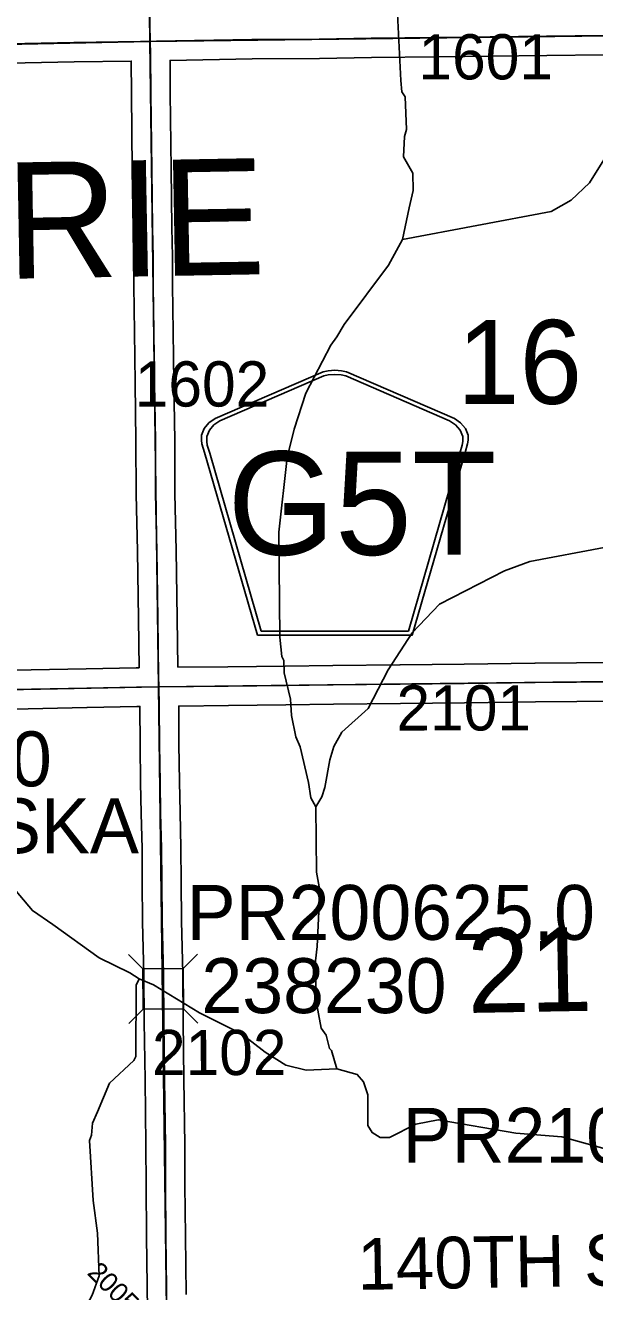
# Model space of a CAD drawing. Extents: x 23.6 to 68.7, y -63 to -29.
# Drawn here: x 40.326 to 41.207, y -37.596 to -35.635 of the extents above; entities that cross this region are included whole.
import ezdxf

# ---------------------------------------------------------------- set-up
doc = ezdxf.new("R2010")
doc.units = 0
for name, color, linetype in [('tdCoHydroRiver', 7, 'Continuous'), ('tdCoSecRdNmbr', 7, 'Continuous'), ('tdCoSecRdTxt', 7, 'Continuous'), ('tdCoSecRteBand', 7, 'Continuous'), ('tdCoSecRteCL', 7, 'Continuous'), ('tdCoSectLine', 7, 'Continuous'), ('tdCoSectNmbr', 7, 'Continuous'), ('tdCoShieldCoRte', 7, 'Continuous'), ('tdCoStrucSec', 7, 'Continuous'), ('tdCoStrucSecCoName', 7, 'Continuous'), ('tdCoStrucSecFHWANum', 7, 'Continuous'), ('tdCoSurfConc', 7, 'Continuous'), ('tdCoSurfGravel', 7, 'Continuous'), ('tdCoTwpNameTxt', 7, 'Continuous')]:
    doc.layers.add(name, color=color, linetype=linetype)

msp = doc.modelspace()

# ---------------------------------------------------------------- linework, layer by layer
at = {"layer": 'tdCoHydroRiver'}
for points in [[(41.6112, -35.3742), (41.6005, -35.4106), (41.5869, -35.4786), (41.57, -35.5293), (41.5653, -35.5357), (41.564, -35.5641), (41.5502, -35.6037), (41.5315, -35.6291), (41.5143, -35.6451), (41.2632, -35.8037), (41.2241, -35.8388), (41.1992, -35.8785), (41.1711, -35.9056), (41.1397, -35.9233), (40.9096, -35.9665)], [(40.9015, -35.6067), (40.9073, -35.7203), (40.909, -35.7376), (40.9138, -35.7455), (40.9159, -35.796), (40.9128, -35.8071), (40.9116, -35.8386), (40.926, -35.8638), (40.9263, -35.8906), (40.9202, -35.9175), (40.9096, -35.9665)], [(40.9096, -35.9665), (40.8879, -36.0062), (40.8193, -36.0984), (40.8084, -36.1174), (40.7991, -36.1301), (40.7603, -36.2047), (40.7419, -36.2601), (40.7313, -36.3044), (40.7182, -36.4198), (40.7197, -36.5824), (40.7232, -36.6123), (40.7264, -36.6186), (40.7266, -36.6375), (40.7364, -36.6785), (40.7382, -36.7037), (40.7449, -36.7368), (40.7513, -36.7525), (40.7645, -36.8077), (40.7679, -36.8313), (40.7759, -36.8454)], [(41.6232, -36.1491), (41.595, -36.1684), (41.5419, -36.2273), (41.5217, -36.2559), (41.5076, -36.2765), (41.39, -36.3566), (41.3617, -36.3679), (41.3271, -36.3856), (41.2738, -36.4208), (41.2219, -36.4434), (41.1069, -36.465), (41.0676, -36.4796), (40.9671, -36.5311), (40.9249, -36.5757), (40.8875, -36.6328), (40.8565, -36.6931), (40.8158, -36.7298), (40.8034, -36.752), (40.7973, -36.7726), (40.7898, -36.8153), (40.7852, -36.8296), (40.7759, -36.8454)], [(40.5022, -37.1116), (40.4879, -37.1023), (40.4403, -37.0791), (40.3688, -37.0277), (40.337, -37.0059), (40.2923, -36.9526), (40.2922, -36.9447), (40.2827, -36.9338), (40.2346, -36.8569), (40.1994, -36.813), (40.1994, -36.8051), (40.1306, -36.7111)], [(40.8081, -37.2508), (40.8, -37.2225), (40.7968, -37.2193), (40.7919, -37.1989), (40.7839, -37.1879), (40.7756, -37.1438), (40.775, -37.0838), (40.7779, -37.0617), (40.7818, -36.9748), (40.7768, -36.9464), (40.7759, -36.8454)], [(40.5022, -37.1116), (40.4975, -37.1212), (40.497, -37.2317), (40.4939, -37.238), (40.4563, -37.2731), (40.4378, -37.3175), (40.4301, -37.3349), (40.4287, -37.3539), (40.4256, -37.3618), (40.4312, -37.4549), (40.438, -37.5053), (40.4402, -37.5716), (40.4295, -37.6017), (40.3907, -37.6731), (40.3847, -37.7047), (40.3916, -37.7678), (40.3965, -37.793), (40.4015, -37.8198), (40.4038, -37.8924), (40.3915, -37.9304), (40.3511, -37.997), (40.348, -38.0002), (40.3375, -38.0587), (40.3299, -38.0841)], [(40.8081, -37.2508), (40.7608, -37.2528), (40.7292, -37.2452), (40.6974, -37.225), (40.6608, -37.1969), (40.5958, -37.1644), (40.5244, -37.1209), (40.5022, -37.1116)], [(41.2292, -37.3762), (41.1564, -37.3564), (41.0853, -37.3508), (40.9651, -37.3298), (40.9305, -37.3365), (40.8896, -37.3574), (40.8754, -37.3575), (40.8627, -37.3497), (40.8563, -37.3387), (40.8559, -37.2914), (40.8494, -37.2709), (40.8398, -37.26), (40.8081, -37.2508)]]:
    msp.add_lwpolyline(points, dxfattribs=at)
at = {"layer": 'tdCoSecRteBand'}
for points in [[(40.3067, -36.6337), (40.4203, -36.6315), (40.4975, -36.6297), (40.4976, -36.6297), (40.4978, -36.6297), (40.502, -36.6297), (40.501, -36.5538), (40.4996, -36.4491), (40.4977, -36.3607), (40.4977, -36.3605), (40.4977, -36.3602), (40.4973, -36.2789), (40.4959, -36.1888), (40.4959, -36.1888), (40.4959, -36.1887), (40.4949, -36.1101), (40.494, -36.038), (40.494, -36.0379), (40.494, -36.0378), (40.4937, -35.994), (40.493, -35.949), (40.4916, -35.8586), (40.4916, -35.8586), (40.4916, -35.8585), (40.4902, -35.7406), (40.4902, -35.7405), (40.4902, -35.7404), (40.49, -35.6902), (40.4897, -35.6902), (40.4897, -35.6902), (40.4897, -35.6902), (40.4897, -35.6901), (40.4018, -35.6912), (40.3007, -35.6933)], [(41.2212, -35.6804), (41.1332, -35.6816), (41.1332, -35.6816), (41.1331, -35.6816), (41.0459, -35.6826), (40.9653, -35.6835), (40.8619, -35.6847), (40.7815, -35.686), (40.7813, -35.686), (40.7812, -35.686), (40.6771, -35.6868), (40.55, -35.6891), (40.5502, -35.74), (40.5516, -35.8577), (40.553, -35.9481), (40.5537, -35.9932), (40.5537, -35.9934), (40.5537, -35.9935), (40.554, -36.0373), (40.5549, -36.1093), (40.5549, -36.1093), (40.5549, -36.1093), (40.5559, -36.188), (40.5573, -36.2781), (40.5573, -36.2782), (40.5573, -36.2784), (40.5577, -36.3597), (40.5596, -36.448), (40.5596, -36.4481), (40.5596, -36.4482), (40.561, -36.5529), (40.561, -36.553), (40.561, -36.553), (40.562, -36.6291)], [(40.562, -36.6291), (40.5623, -36.6291), (40.6396, -36.6283), (40.7284, -36.6273), (40.8021, -36.6263), (40.8021, -36.6263), (40.8021, -36.6263), (40.9059, -36.6251), (40.906, -36.6251), (40.9061, -36.6251), (41.0051, -36.6243), (41.1147, -36.6228), (41.1148, -36.6228), (41.1149, -36.6228), (41.179, -36.6223), (41.2723, -36.6211)], [(40.5152, -37.6255), (40.5137, -37.5103), (40.5137, -37.5103), (40.5137, -37.5102), (40.513, -37.4315), (40.513, -37.4315), (40.513, -37.4314), (40.5128, -37.3693), (40.5116, -37.2682), (40.5102, -37.1781), (40.5102, -37.1779), (40.5102, -37.1778), (40.5097, -37.1044), (40.5076, -37.0236), (40.5076, -37.0233), (40.5076, -37.0231), (40.5071, -36.9613), (40.5071, -36.9613), (40.5071, -36.9612), (40.5069, -36.9099), (40.5055, -36.8557), (40.5055, -36.8556), (40.5055, -36.8555), (40.5045, -36.8074), (40.5045, -36.8073), (40.5045, -36.8073), (40.5036, -36.7495), (40.5036, -36.7493), (40.5036, -36.7491), (40.5034, -36.6897), (40.5029, -36.6897), (40.4986, -36.6897), (40.4216, -36.6915), (40.4216, -36.6915), (40.4215, -36.6915), (40.3079, -36.6937)], [(41.2731, -36.6811), (41.1797, -36.6823), (41.1796, -36.6823), (41.1795, -36.6823), (41.1155, -36.6828), (41.0058, -36.6843), (41.0057, -36.6843), (41.0056, -36.6843), (40.9066, -36.6851), (40.8028, -36.6863), (40.7291, -36.6873), (40.7291, -36.6873), (40.7291, -36.6873), (40.6403, -36.6883), (40.6403, -36.6883), (40.6403, -36.6883), (40.5634, -36.6891), (40.5636, -36.7487), (40.5645, -36.8062), (40.5655, -36.8542), (40.5669, -36.9086), (40.5669, -36.9089), (40.5669, -36.9093), (40.5671, -36.9609), (40.5676, -37.0223), (40.5697, -37.1031), (40.5697, -37.1034), (40.5697, -37.1037), (40.5702, -37.1773), (40.5716, -37.2673), (40.5716, -37.2674), (40.5716, -37.2675), (40.5728, -37.3687), (40.5728, -37.3688), (40.5728, -37.3689), (40.573, -37.4311), (40.5737, -37.5096), (40.5749, -37.6004)]]:
    msp.add_lwpolyline(points, dxfattribs=at)
at = {"layer": 'tdCoSecRteCL'}
for points in [[(40.5191, -35.6596), (40.5176, -35.5803)], [(40.5191, -35.6596), (40.5289, -35.6594), (40.6767, -35.6568), (40.781, -35.656), (40.8615, -35.6547), (40.965, -35.6535), (41.0456, -35.6526), (41.1328, -35.6516), (41.2208, -35.6504), (41.3403, -35.6486), (41.422, -35.6472), (41.4823, -35.6466), (41.515, -35.6474), (41.5221, -35.6473)], [(39.5276, -35.6804), (39.5433, -35.68), (39.6641, -35.6784), (39.7604, -35.6757), (39.8918, -35.6718), (39.951, -35.6709), (40.1035, -35.6682), (40.1595, -35.6666), (40.3, -35.6634), (40.4013, -35.6612), (40.5043, -35.6599), (40.5191, -35.6596)], [(40.5326, -36.6594), (40.5322, -36.6431), (40.531, -36.5534), (40.5296, -36.4486), (40.5277, -36.3601), (40.5273, -36.2786), (40.5259, -36.1884), (40.5249, -36.1097), (40.524, -36.0376), (40.5237, -35.9937), (40.523, -35.9486), (40.5216, -35.8582), (40.5202, -35.7403), (40.52, -35.679), (40.5191, -35.6596)], [(40.5326, -36.6594), (40.6399, -36.6583), (40.7287, -36.6573), (40.8025, -36.6563), (40.9063, -36.6551), (41.0054, -36.6543), (41.1152, -36.6528), (41.1793, -36.6523), (41.2727, -36.6511), (41.3558, -36.6499), (41.4357, -36.6491), (41.4587, -36.6477), (41.4594, -36.6475)], [(39.5405, -36.6789), (39.5591, -36.6785), (39.6493, -36.6763), (39.7435, -36.6743), (39.8602, -36.6723), (39.9349, -36.6708), (40.0249, -36.6689), (40.1016, -36.6674), (40.2175, -36.6657), (40.3073, -36.6637), (40.421, -36.6615), (40.4981, -36.6597), (40.5326, -36.6594)], [(40.5453, -37.6308), (40.5437, -37.51), (40.543, -37.4313), (40.5428, -37.369), (40.5416, -37.2678), (40.5402, -37.1776), (40.5397, -37.1039), (40.5376, -37.0228), (40.5371, -36.9611), (40.5369, -36.9094), (40.5355, -36.8549), (40.5345, -36.8068), (40.5336, -36.749), (40.5334, -36.6882), (40.5326, -36.6594)]]:
    msp.add_lwpolyline(points, dxfattribs=at)
at = {"layer": 'tdCoSectLine'}
for points in [[(40.5062, -34.6569), (40.5188, -35.6596)], [(40.5188, -35.6596), (41.5218, -35.6473)], [(39.5272, -35.6803), (40.5188, -35.6596)], [(40.5188, -35.6596), (40.5323, -36.6594)], [(40.5323, -36.6594), (41.5347, -36.6476)], [(39.5402, -36.6789), (40.5323, -36.6594)], [(40.5323, -36.6594), (40.5453, -37.663)]]:
    msp.add_lwpolyline(points, dxfattribs=at)
at = {"layer": 'tdCoShieldCoRte'}
for points in [[(40.6852, -36.5792), (40.6033, -36.2963), (40.5994, -36.2831), (40.5987, -36.2773), (40.5987, -36.2694), (40.6029, -36.2591), (40.6102, -36.2506), (40.6198, -36.244), (40.7871, -36.1716), (40.7946, -36.17), (40.805, -36.1691), (40.8154, -36.17), (40.8229, -36.1716), (40.9902, -36.244), (40.9998, -36.2506), (41.0071, -36.2591), (41.0113, -36.2694), (41.0113, -36.2773), (41.0106, -36.2831), (41.0067, -36.2963), (40.9248, -36.5792)], [(40.6911, -36.5729), (40.6114, -36.2976), (40.6077, -36.285), (40.607, -36.2793), (40.607, -36.2718), (40.611, -36.2619), (40.618, -36.2537), (40.6272, -36.2473), (40.7878, -36.1779), (40.795, -36.1763), (40.805, -36.1754), (40.815, -36.1763), (40.8222, -36.1779), (40.9828, -36.2473), (40.992, -36.2537), (40.999, -36.2619), (41.0031, -36.2718), (41.0031, -36.2793), (41.0024, -36.285), (40.9986, -36.2976), (40.9189, -36.5729)]]:
    msp.add_lwpolyline(points, close=True, dxfattribs=at)
at = {"layer": 'tdCoStrucSec'}
for p, q in [((40.508, -37.0959), (40.4857, -37.0739)), ((40.5706, -37.0955), (40.5926, -37.0732)), ((40.5084, -37.1585), (40.4864, -37.1807)), ((40.571, -37.1581), (40.5933, -37.1801))]:
    msp.add_line(p, q, dxfattribs=at)
msp.add_lwpolyline([(40.5084, -37.1585), (40.508, -37.0959), (40.5706, -37.0955), (40.571, -37.1581)], close=True, dxfattribs=at)
at = {"layer": 'tdCoSurfConc'}
msp.add_lwpolyline([(40.3073, -36.6637), (40.421, -36.6615), (40.4981, -36.6597), (40.5326, -36.6594), (40.6399, -36.6583), (40.7287, -36.6573), (40.8025, -36.6563), (40.9063, -36.6551), (41.0054, -36.6543), (41.1152, -36.6528), (41.1793, -36.6523), (41.2727, -36.6511)], dxfattribs=at)
at = {"layer": 'tdCoSurfGravel'}
for points in [[(40.5191, -35.6596), (40.5176, -35.5803), (40.5169, -35.4958), (40.5151, -35.3908), (40.5136, -35.3278), (40.5132, -35.2741), (40.512, -35.2283), (40.5113, -35.1705), (40.5108, -35.0991), (40.5113, -35.0535), (40.5106, -34.9939), (40.5094, -34.9361), (40.5089, -34.8823), (40.5089, -34.8485), (40.5078, -34.7642), (40.5073, -34.6895), (40.5069, -34.6726)], [(40.3, -35.6634), (40.4013, -35.6612), (40.5043, -35.6599), (40.5191, -35.6596), (40.5289, -35.6594), (40.6767, -35.6568), (40.781, -35.656), (40.8615, -35.6547), (40.965, -35.6535), (41.0456, -35.6526), (41.1328, -35.6516), (41.2208, -35.6504)], [(40.5326, -36.6594), (40.5322, -36.6431), (40.531, -36.5534), (40.5296, -36.4486), (40.5277, -36.3601), (40.5273, -36.2786), (40.5259, -36.1884), (40.5249, -36.1097), (40.524, -36.0376), (40.5237, -35.9937), (40.523, -35.9486), (40.5216, -35.8582), (40.5202, -35.7403), (40.52, -35.679), (40.5191, -35.6596)], [(40.5456, -37.663), (40.5453, -37.6308), (40.5437, -37.51), (40.543, -37.4313), (40.5428, -37.369), (40.5416, -37.2678), (40.5402, -37.1776), (40.5397, -37.1039), (40.5376, -37.0228), (40.5371, -36.9611), (40.5369, -36.9094), (40.5355, -36.8549), (40.5345, -36.8068), (40.5336, -36.749), (40.5334, -36.6882), (40.5326, -36.6594)]]:
    msp.add_lwpolyline(points, dxfattribs=at)

# ---------------------------------------------------------------- texts
at = {"layer": 'tdCoSecRdNmbr'}
for s, height, rotation, p in [('1601', 0.07, 0.032, (40.9345, -35.7186)), ('1602', 0.07, 0.0317, (40.4954, -36.2253)), ('2101', 0.07, 0.0317, (40.9005, -36.727)), ('2102', 0.07, 0.0317, (40.5221, -37.2607)), ('2005', 0.03, 315.0307, (40.4205, -37.5684))]:
    msp.add_text(s, height=height, rotation=rotation, dxfattribs=at).set_placement(p)
at = {"layer": 'tdCoSecRdTxt'}
msp.add_text('140TH ST', height=0.08, rotation=0.9072, dxfattribs=at).set_placement((40.8405, -37.5934))
at = {"layer": 'tdCoSectNmbr'}
for s, rotation, p in [('16', 0.032, (40.9944, -36.2212)), ('21', 1.032, (41.011, -37.1645))]:
    msp.add_text(s, height=0.13, rotation=rotation, dxfattribs=at).set_placement(p)
at = {"layer": 'tdCoShieldCoRte'}
msp.add_text('G5T', height=0.16, dxfattribs=at).set_placement((40.639, -36.4549))
at = {"layer": 'tdCoStrucSecCoName'}
for s, p in [('MAHASKA', (39.946, -36.917)), ('PR200625.0', (40.5757, -37.0512)), ('PR210636.0', (40.9098, -37.3964))]:
    msp.add_text(s, height=0.085, dxfattribs=at).set_placement(p)
at = {"layer": 'tdCoStrucSecFHWANum'}
for s, p in [('238220', (39.9878, -36.8134)), ('238230', (40.5986, -37.1647))]:
    msp.add_text(s, height=0.085, dxfattribs=at).set_placement(p)
at = {"layer": 'tdCoTwpNameTxt'}
msp.add_text('PRAIRIE', height=0.18, rotation=1.0318, dxfattribs=at).set_placement((39.7357, -36.0376))

doc.saveas('drawing.dxf')
